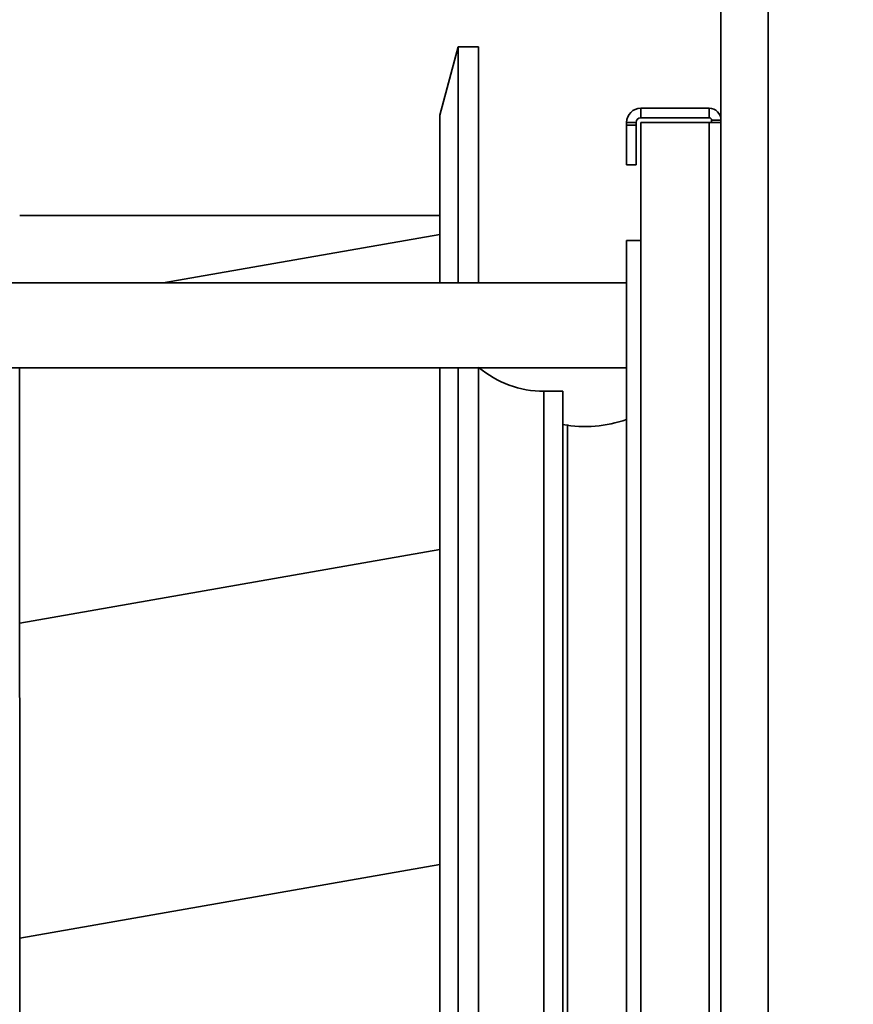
# Model space of a CAD drawing. Header units: millimetres. Extents: x -1465 to 393277, y -3788 to 454312.
# Tile 523 of 656: x 375557 to 375733, y 11025 to 11233. Entities that reach past the tile are written whole.
import ezdxf

# ---------------------------------------------------------------- set-up
doc = ezdxf.new("R2010")
doc.units = ezdxf.units.MM
doc.header["$XCLIPFRAME"] = 2
for name, color, linetype in [('AHU03-3-42843OBJ', 8, 'Continuous'), ('AHU03-3-42950OBJ', 8, 'Continuous'), ('AHU03-3-68109OBJ', 8, 'Continuous'), ('AHU03-3-68635OBJ', 8, 'Continuous'), ('Impeller', 8, 'Continuous')]:
    doc.layers.add(name, color=color, linetype=linetype)
picture_1 = doc.add_image_def('image3.bmp', size_in_pixel=(1540, 807))

msp = doc.modelspace()

# ---------------------------------------------------------------- linework, layer by layer
at = {"color": 8, "linetype": 'Continuous', "lineweight": 35, "ltscale": 100}
for p, q in [((375705.16, 10608.19), (375705.16, 11489.19)), ((375715.16, 10608.19), (375715.16, 11489.19)), ((375667.66, 11154.74), (375671.66, 11154.74)), ((375667.66, 11154.74), (375667.66, 10942.64)), ((375671.66, 11154.74), (375671.66, 10942.64)), ((375672.66, 11147.69), (375672.66, 10949.69))]:
    msp.add_line(p, q, dxfattribs=at)
for centre, radius, start, end in [((375667.66, 11176.25), 21.51, 229.9125, 270), ((375676.37, 11174.21), 26.94, 259.9321, 289.0487)]:
    msp.add_arc(centre, radius, start, end, dxfattribs=at)
at = {"layer": 'AHU03-3-42843OBJ', "color": 8, "linetype": 'Continuous', "lineweight": 35, "ltscale": 100}
for p, q in [((375586.98, 11177.69), (375645.58, 11187.96)), ((375556.58, 11105.63), (375645.58, 11121.23)), ((375556.58, 11038.9), (375645.58, 11054.5))]:
    msp.add_line(p, q, dxfattribs=at)
at = {"layer": 'AHU03-3-42950OBJ', "color": 8, "linetype": 'Continuous', "lineweight": 35, "ltscale": 100}
msp.add_line((375653.81, 11159.69), (375653.81, 10937.69), dxfattribs=at)
at = {"layer": 'AHU03-3-68109OBJ', "color": 8, "linetype": 'Continuous', "lineweight": 35, "ltscale": 100}
for p, q in [((375702.66, 11214.69), (375688.16, 11214.69)), ((375688.16, 11214.69), (375688.16, 11212.69)), ((375702.66, 11214.69), (375688.16, 11214.69)), ((375702.66, 11214.69), (375702.66, 11212.69)), ((375685.16, 11211.69), (375687.16, 11211.69)), ((375685.16, 11211.69), (375685.16, 11202.69)), ((375687.16, 11211.69), (375687.16, 11202.69)), ((375702.66, 11212.69), (375688.16, 11212.69)), ((375705.16, 11211.69), (375688.16, 11211.69)), ((375688.16, 11211.69), (375688.16, 10885.69)), ((375702.66, 10885.69), (375702.66, 11211.69)), ((375705.16, 11212.19), (375703.16, 11212.19)), ((375703.16, 11212.19), (375703.16, 11211.69)), ((375705.16, 11212.19), (375705.16, 10885.19)), ((375685.16, 11211.08), (375687.16, 11211.08)), ((375685.16, 11202.69), (375687.16, 11202.69)), ((375688.16, 11186.69), (375685.16, 11186.69)), ((375685.16, 11186.69), (375685.16, 10910.69))]:
    msp.add_line(p, q, dxfattribs=at)
for centre, radius, start, end in [((375688.16, 11211.69), 3, 90, 180), ((375702.66, 11212.19), 2.5, 0, 90), ((375688.16, 11211.69), 1, 90, 180), ((375702.66, 11212.19), 0.5, 0, 90)]:
    msp.add_arc(centre, radius, start, end, dxfattribs=at)
at = {"layer": 'AHU03-3-68635OBJ', "color": 8, "linetype": 'Continuous', "lineweight": 35, "ltscale": 100}
for p, q in [((375685.16, 11177.69), (375455.69, 11177.69)), ((375685.16, 11159.69), (375455.69, 11159.69))]:
    msp.add_line(p, q, dxfattribs=at)
at = {"layer": 'Impeller', "color": 8, "linetype": 'Continuous', "lineweight": 35, "ltscale": 100}
for p, q in [((375645.61, 11213.19), (375649.49, 11227.69)), ((375649.49, 11227.69), (375653.81, 11227.69)), ((375649.49, 11177.69), (375649.49, 11227.69)), ((375653.81, 11177.69), (375653.81, 11227.69)), ((375645.61, 11177.69), (375645.61, 11213.19)), ((375645.61, 11191.95), (375556.58, 11191.95)), ((375556.61, 11017.12), (375556.57, 11159.69)), ((375645.61, 10968.86), (375645.61, 11159.69)), ((375649.49, 10937.69), (375649.49, 11159.69)), ((375653.81, 10937.69), (375653.81, 11159.69))]:
    msp.add_line(p, q, dxfattribs=at)

# ---------------------------------------------------------------- pictures from other files: only their frames are drawn
at = {"color": 8, "lineweight": 13}
image = msp.add_image(picture_1, insert=(374792.85, 10539.73), size_in_units=(1860, 974.46), dxfattribs=at)
image.set_boundary_path([(-0.5, -0.5), (1539.5, 806.5)])

doc.saveas('drawing.dxf')
